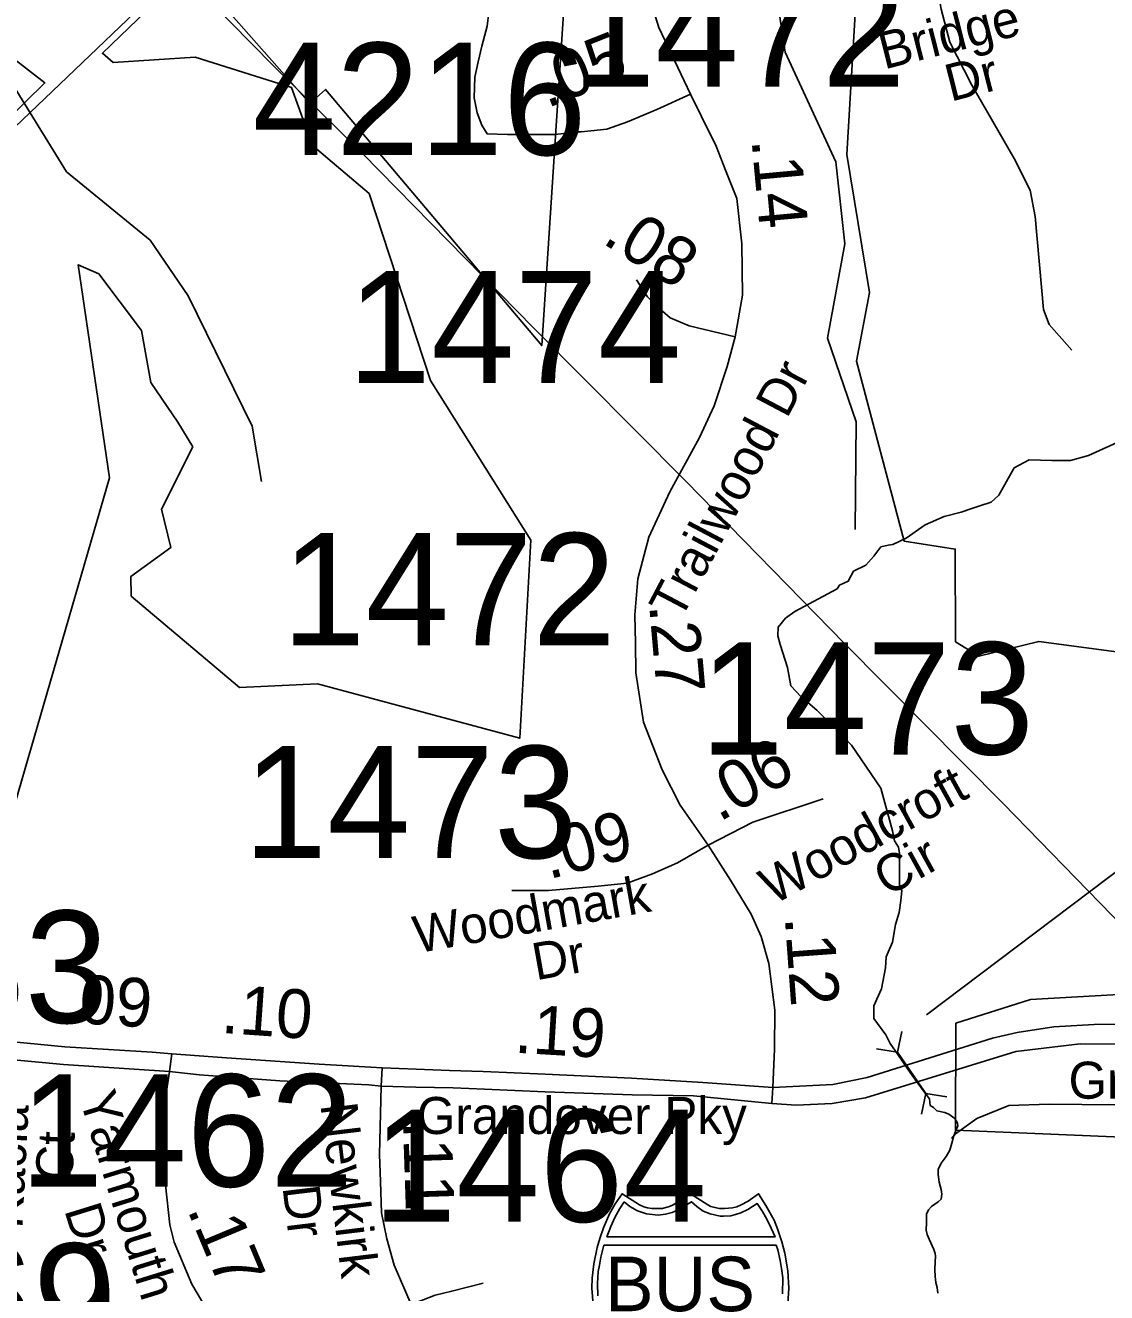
# Model space of a CAD drawing. Extents: x 1662474 to 1856135, y 779280 to 917889.
# Drawn here: x 1733452 to 1736228, y 814512 to 817764 of the extents above; entities that cross this region are included whole.
import ezdxf

# ---------------------------------------------------------------- set-up
doc = ezdxf.new("R2010")
doc.units = 0
for name, color, linetype in [('Cogo Default Point CELL', 7, 'Continuous'), ('Exist Boundary Political City Limit New', 7, 'Continuous'), ('Exist Hydrographic Creek Single Shore', 7, 'Continuous'), ('Exist Hydrographic Misc Water Feature', 7, 'Continuous'), ('Exist Road Non-System Type 51', 7, 'Continuous'), ('Exist Road Primary Interstate Shield Number Label', 7, 'Continuous'), ('Exist Road Secondary Mileage Tenths English Label', 7, 'Continuous'), ('Exist Road Secondary Structure Culvert CELL', 7, 'Continuous'), ('Exist Road Secondary Type 51 Attributed', 7, 'Continuous'), ('Exist Road Secondary Type 51 Divided Attributed', 7, 'Continuous'), ('Exist Road Secondary Type 51 Label', 7, 'Continuous'), ('Exist Utilities Electrical Transmission Line', 7, 'Continuous'), ('Exist Vertical Profile Horizontal Axis Label Major', 7, 'Continuous'), ('Map Preparation Boundary City Limit Buffer Line', 7, 'Continuous'), ('Prop DGN Element Guardrail', 7, 'Continuous'), ('Prop Roadway Culvert', 7, 'Continuous')]:
    doc.layers.add(name, color=color, linetype=linetype)

msp = doc.modelspace()

# ---------------------------------------------------------------- linework, layer by layer
at = {"layer": 'Exist Boundary Political City Limit New'}
for points in [[(1734853.5, 818096.1), (1734777.6, 816942.6), (1734222.4, 817599.6), (1734182.2, 817563.9), (1733876.4, 817911), (1733650.2, 817692.8), (1733677.5, 817669.1), (1733888.2, 817682.3), (1734135.6, 817604.8), (1734189.6, 817455.5), (1734334.8, 817332.5), (1734492.4, 816853.2), (1734749.8, 816443.2), (1734721.2, 815935.1), (1734202.4, 816075)], [(1736304.2, 816149.6), (1736053.4, 816183.6), (1735899.9, 816145.2), (1735840, 816182.7), (1735838.9, 816420.2), (1735707.9, 816441.1), (1735585.9, 816902.7), (1735619.2, 817078.5), (1735560.4, 817433), (1735594.5, 817996.6)], [(1733403.6, 817520.3), (1733502.8, 817616.6), (1733334, 817746.4)], [(1734202.4, 816075), (1734002, 816065), (1733724.4, 816299.7), (1733723.5, 816350.1), (1733825.6, 816424.2), (1733801.8, 816522.9), (1733882.2, 816682.5), (1733844, 816745.8), (1733774.6, 816847.8), (1733750.5, 816981.6), (1733641, 817126.4), (1733588.2, 817149.8), (1733668, 816603.2), (1733386.4, 815633.6)], [(1736776.2, 814890.2), (1735839.5, 814929.4), (1735841, 815203.9), (1736032.2, 815264.5), (1736575.6, 815295.3)]]:
    msp.add_lwpolyline(points, dxfattribs=at)
at = {"layer": 'Exist Hydrographic Creek Single Shore'}
for points in [[(1736273.6, 816702.6), (1736180.9, 816660.8), (1736134.5, 816647.7), (1736087, 816647.9), (1736029, 816649), (1735989.9, 816628.8), (1735951, 816558.4), (1735931, 816541.1), (1735902.1, 816531.1), (1735881.5, 816524.1), (1735853.9, 816515.1), (1735810.6, 816503.6)], [(1735810.6, 816503.6), (1735761.5, 816482.6), (1735713.2, 816448.5), (1735679.1, 816432.4), (1735667, 816430.4), (1735648.4, 816426.4), (1735630.2, 816401.8), (1735609.8, 816379.4), (1735578.2, 816363.4), (1735564.6, 816337.7), (1735542.1, 816327.8), (1735536, 816318.6), (1735427.6, 816260.3), (1735403.8, 816242.9), (1735384.9, 816219.6), (1735383.5, 816197.6), (1735390.1, 816175.5), (1735408.8, 816116.8), (1735417.1, 816069.5), (1735443.6, 816041.4), (1735484.1, 816007), (1735535, 815956.9), (1735573, 815917), (1735648.4, 815806.8), (1735677.8, 815697.3), (1735683.2, 815671.9), (1735693, 815655.1), (1735696.1, 815639.3), (1735695.6, 815559.2), (1735701.9, 815543.5), (1735699.2, 815518.8), (1735695.4, 815487.9), (1735685.6, 815457.1), (1735678, 815411.5), (1735661.8, 815374.2), (1735659.9, 815345.9), (1735650.2, 815292.3), (1735630.2, 815248), (1735630.2, 815216.2), (1735660.8, 815173.7), (1735672, 815151.6), (1735691.8, 815123.6), (1735715.9, 815088.7), (1735735, 815060.6), (1735762.2, 815024.4), (1735773, 815010.2), (1735775.1, 814992.9), (1735783.5, 814987.6), (1735791.6, 814979.2), (1735812.1, 814974.8), (1735822.4, 814970.6), (1735837.9, 814959.5), (1735845.2, 814947.4), (1735845.8, 814940.9), (1735841, 814928.6), (1735834.8, 814912.3), (1735830.2, 814895.8), (1735825.5, 814878.4), (1735815.9, 814861.9), (1735803.2, 814844.8), (1735795.6, 814828.6), (1735794.9, 814815.9), (1735797.8, 814796.2), (1735803.2, 814777.1), (1735804.5, 814765.3), (1735802.8, 814752.2), (1735795.1, 814745.1), (1735778.2, 814733.3), (1735770.4, 814724.6), (1735765.5, 814713.6), (1735764.9, 814702.8), (1735764.9, 814692.6), (1735764.4, 814672.9), (1735767.2, 814661.4), (1735772, 814649.3), (1735784.4, 814622.8), (1735787.2, 814613.1), (1735788, 814606), (1735787.5, 814591.3), (1735786.4, 814572.1), (1735787.5, 814554.3), (1735789.4, 814538.8), (1735793, 814525.7), (1735794.2, 814511.5)]]:
    msp.add_lwpolyline(points, dxfattribs=at)
at = {"layer": 'Exist Hydrographic Misc Water Feature'}
for points in [[(1735582.6, 816470.9), (1735584.6, 816746.5), (1735511.6, 816961.3), (1735555.7, 817203.3), (1735532.7, 817413.9), (1735402.7, 817695.5), (1735362.8, 817955.7), (1735380.6, 818956.4), (1735357.6, 819140.7), (1735410.7, 819507.3), (1735404.6, 819714.2), (1735283, 820139.1)], [(1734058.6, 816593.8), (1734034.6, 816735.4), (1733870.6, 817070.3), (1733772.6, 817213.4), (1733557.7, 817388.5), (1733195.6, 817976.8), (1733080.5, 818143.3), (1732923.7, 818238.4), (1732574.7, 818357.1), (1732459.6, 818526.8), (1732461.7, 818733.6), (1732597.6, 819032.8), (1732709.6, 819457.2), (1732719.6, 819598.2)], [(1735829.7, 814908.1), (1735839.7, 814920.1), (1735894.2, 814959.6), (1735976.5, 814992.8), (1736080.4, 814995.9), (1736248.6, 814994.2), (1736318.5, 814985.5), (1736382.5, 814978.9), (1736472.5, 814970.1), (1736526.4, 814965.6), (1736656.4, 814966.3), (1736748.5, 814965.5), (1736862.5, 814962.4), (1736912.3, 814951.9), (1736954.4, 814941.5), (1737092.4, 814938.2), (1737132.4, 814937.8)]]:
    msp.add_lwpolyline(points, dxfattribs=at)
at = {"layer": 'Exist Road Non-System Type 51'}
for points in [[(1734264.1, 818405.4), (1734206.1, 818281.8), (1734160.5, 818219.2), (1734040.5, 818091.2), (1733367.6, 817448.4), (1733318.2, 817400.9), (1733263.1, 817360.5), (1733208, 817327.2), (1733127.1, 817292.8), (1733044.8, 817259.4)], [(1735772, 818036.1), (1735779.9, 817941.4), (1735803.2, 817805.9), (1735825, 817720.9), (1735881.1, 817612.2), (1735989.9, 817422.2), (1736031.4, 817340.9), (1736044.1, 817273.9), (1736065.6, 817035.1), (1736080.1, 816997), (1736138.1, 816930.4)], [(1734879.5, 817491.6), (1734811.4, 817483.9), (1734689.6, 817483.9), (1734637.4, 817486.2), (1734624, 817507.8), (1734612.4, 817539.8), (1734604, 817578.6), (1734606.1, 817630.9), (1734614.5, 817670.5), (1734624.2, 817710.9), (1734637.4, 817762.1), (1734647.9, 817848.2)]]:
    msp.add_lwpolyline(points, dxfattribs=at)
at = {"layer": 'Exist Road Secondary Structure Culvert CELL'}
for p, q in [((1735701.7, 815182.4), (1735690.5, 815129.5)), ((1735637, 815137.8), (1735690.5, 815129.5)), ((1735690.5, 815129.5), (1735763.8, 815023.3)), ((1735752.6, 814970.4), (1735763.8, 815023.3)), ((1735817.2, 815015), (1735763.8, 815023.3))]:
    msp.add_line(p, q, dxfattribs=at)
at = {"layer": 'Exist Road Secondary Type 51 Attributed'}
for points in [[(1735159.4, 817587.2), (1735078.6, 817759), (1735038.9, 817886.4), (1735009.5, 818023.9), (1735002.2, 818098.9), (1735000.7, 818170.7), (1735003.7, 818222), (1735008.1, 818254.3), (1735019.8, 818296.8)], [(1735159.4, 817587.2), (1735072.9, 817548.7), (1734998, 817516.3), (1734945.1, 817497.8), (1734846.7, 817487.2)], [(1735274.6, 816965), (1735292.7, 817071.5), (1735291.7, 817203.7), (1735278.8, 817320), (1735249.5, 817392.7), (1735225.5, 817454.2), (1735188, 817530.2), (1735159.4, 817587.2)], [(1735274.6, 816965), (1735156.3, 816993.4), (1735107.1, 817013.9), (1735068.1, 817047.6), (1735049.3, 817067.2), (1735020.7, 817111.2)], [(1735205, 815660.8), (1735133.4, 815763.2), (1735086.8, 815853.6), (1735038.9, 815976.6), (1735019.1, 816103.2), (1735018.7, 816178.6), (1735017, 816251.3), (1735024.5, 816343.9), (1735052.9, 816450.6), (1735106.2, 816567.5), (1735182.6, 816706.7), (1735220.4, 816787.9), (1735253.4, 816888.5), (1735274.6, 816965)], [(1735500.5, 815779.2), (1735319.7, 815719.7), (1735205, 815660.8)], [(1735205, 815660.8), (1735126, 815615.6), (1735061.9, 815587), (1734997.3, 815563.5), (1734922.5, 815555.2), (1734794.8, 815544.4), (1734701.1, 815544.4)], [(1735370.6, 815038.6), (1735374.9, 815136.9), (1735376, 815237.1), (1735360.7, 815357), (1735341, 815426.7), (1735314.9, 815483.4), (1735262.6, 815570.5), (1735205, 815660.8)], [(1733828.7, 815125.5), (1733822.1, 815079.6)], [(1734368.1, 815089.5), (1734365.6, 815042.5)], [(1733822.1, 815079.6), (1733811.9, 815012.7), (1733807.3, 814955), (1733805, 814892.6), (1733811.9, 814788.8), (1733823.3, 814686.5), (1733834.2, 814642.4), (1733879.3, 814534.6), (1733916, 814473.3), (1733971.3, 814387.1), (1733999.1, 814331.7), (1734022.2, 814244)], [(1734365.6, 815042.5), (1734361.7, 814867.2), (1734364, 814798), (1734366.4, 814717.2), (1734380.2, 814650.2), (1734398.7, 814583.3), (1734442.6, 814481.7)], [(1735368.7, 814998), (1735370.6, 815038.6)], [(1734442.6, 814481.7), (1734469.2, 814492.7), (1734504.2, 814505.6), (1734546.6, 814516.7), (1734627.7, 814537)]]:
    msp.add_lwpolyline(points, dxfattribs=at)
at = {"layer": 'Exist Road Secondary Type 51 Divided Attributed'}
for points in [[(1735368.7, 814998), (1735430.5, 814993.4), (1735522.8, 814998), (1735608.9, 815012.6), (1735994.6, 815131), (1736160.1, 815150.5), (1736669.3, 815148.7), (1736949.7, 815159.8), (1737606.3, 815074.2), (1737728.4, 815063.9), (1737832.8, 815066.3), (1737999.8, 815091.1), (1738111.9, 815124.3), (1738969.6, 815494), (1739289.7, 815637.1), (1739598.9, 815842.3), (1739731.7, 815934.4), (1740171, 816282.2), (1740261.4, 816364.9), (1740326.3, 816428.6)], [(1736732.2, 815208.1), (1736195.8, 815200.7), (1736092.1, 815194.3), (1735998, 815179.7), (1735934.7, 815165.1), (1735612.9, 815064.5), (1735524.5, 815046.7), (1735370.6, 815038.6)], [(1733828.7, 815125.5), (1733777.7, 815129.5), (1733554.1, 815143.2), (1733359.9, 815161.9)], [(1733357.9, 815115.6), (1733550.4, 815098.3), (1733822.1, 815079.6)], [(1734368.1, 815089.5), (1734206.5, 815098.8), (1733968.9, 815115.4), (1733828.7, 815125.5)], [(1735370.6, 815038.6), (1735190.9, 815051.6), (1735007.8, 815062.6), (1734786.3, 815073.2), (1734627.1, 815079.7), (1734540.6, 815082.9), (1734455.1, 815085.8), (1734368.1, 815089.5)], [(1733822.1, 815079.6), (1733899.6, 815071.5), (1734105.8, 815055.8), (1734334.1, 815045.9), (1734365.6, 815042.5)], [(1734365.6, 815042.5), (1734454.8, 815039.6), (1734550.7, 815038), (1734630.6, 815034.8), (1734786.4, 815028.1), (1735009.6, 815020.1), (1735167.5, 815017.5), (1735368.7, 814998)]]:
    msp.add_lwpolyline(points, dxfattribs=at)
at = {"layer": 'Exist Utilities Electrical Transmission Line'}
msp.add_lwpolyline([(1733004.3, 818758.3), (1733645.3, 818111.8), (1734089, 817660.3), (1734317.5, 817435.4), (1734757.4, 816987.6), (1735147.6, 816594.3), (1735555.9, 816177.3), (1735962.2, 815767.9), (1736241.9, 815480.3), (1736581, 815130), (1736993.1, 814718.6), (1737419, 814291.1), (1738105.1, 813588.2), (1738673.1, 813012.7), (1739039.7, 812642.2), (1739695, 812293.4), (1740167.1, 812040.9), (1740576.4, 811829.4), (1741169.3, 811496.7), (1741843.4, 811123.8), (1742162.5, 810949.6), (1742398.9, 810822.7)], dxfattribs=at)
at = {"layer": 'Exist Vertical Profile Horizontal Axis Label Major'}
msp.add_lwpolyline([(1735765, 815225.1), (1736416.8, 815716.8), (1736611.3, 817329.3)], dxfattribs=at)
at = {"layer": 'Map Preparation Boundary City Limit Buffer Line'}
for points in [[(1734853.5, 818096.1), (1734777.6, 816942.6), (1734222.4, 817599.6), (1734182.2, 817563.9), (1733876.4, 817911), (1733650.2, 817692.8), (1733677.5, 817669.1), (1733888.2, 817682.3), (1734135.6, 817604.8), (1734189.6, 817455.5), (1734334.8, 817332.5), (1734492.4, 816853.2), (1734749.8, 816443.2), (1734721.2, 815935.1), (1734202.4, 816075)], [(1736304.2, 816149.6), (1736053.4, 816183.6), (1735899.9, 816145.2), (1735840, 816182.7), (1735838.9, 816420.2), (1735707.9, 816441.1), (1735585.9, 816902.7), (1735619.2, 817078.5), (1735560.4, 817433), (1735594.5, 817996.6)], [(1733403.6, 817520.3), (1733502.8, 817616.6), (1733334, 817746.4)], [(1734202.4, 816075), (1734002, 816065), (1733724.4, 816299.7), (1733723.5, 816350.1), (1733825.6, 816424.2), (1733801.8, 816522.9), (1733882.2, 816682.5), (1733844, 816745.8), (1733774.6, 816847.8), (1733750.5, 816981.6), (1733641, 817126.4), (1733588.2, 817149.8), (1733668, 816603.2), (1733386.4, 815633.6)], [(1736776.2, 814890.2), (1735839.5, 814929.4), (1735841, 815203.9), (1736032.2, 815264.5), (1736575.6, 815295.3)]]:
    msp.add_lwpolyline(points, dxfattribs=at)
at = {"layer": 'Prop Roadway Culvert'}
for points in [[(1735409.4, 814484.4), (1735411.8, 814524), (1735409.1, 814568.6), (1735401.4, 814614.1), (1735394.1, 814642.5), (1735383.1, 814676.4), (1735374.1, 814698.1), (1735353.2, 814736.5), (1735334.5, 814766.1), (1735307.3, 814746.9), (1735289.5, 814737.5), (1735278.7, 814732.6), (1735267.5, 814730.5), (1735247, 814728), (1735234.1, 814728.5), (1735222.2, 814731.3), (1735212.1, 814733.5), (1735203.8, 814737.5), (1735159.6, 814766.1), (1735115.3, 814737.5), (1735106, 814733.3), (1735096.5, 814731.3), (1735087.4, 814728.7), (1735072.2, 814728), (1735060.7, 814728.3), (1735048.8, 814730.5), (1735039.4, 814732.4), (1735028.9, 814737.5), (1734983.8, 814766.1), (1734966.1, 814740.4), (1734951.6, 814715), (1734936.2, 814679.1), (1734926.7, 814651.2), (1734919.9, 814628.4), (1734911.5, 814586.4), (1734907.2, 814549.9), (1734906.5, 814524), (1734911.2, 814459.5)], [(1734921.5, 814504), (1734920.8, 814536.1), (1734922.7, 814566.9), (1734925.7, 814583.1), (1734929.6, 814603.1), (1734937.4, 814634.1), (1735379.1, 814634.3), (1735383.7, 814622.1), (1735390.1, 814595.1), (1735393.4, 814574.3), (1735396.8, 814550.3), (1735395.6, 814509.1)]]:
    msp.add_lwpolyline(points, dxfattribs=at)
msp.add_lwpolyline([(1734989.1, 814745.4), (1734978.2, 814728.5), (1734965.5, 814705.6), (1734955.3, 814681.9), (1734945, 814655.8), (1735376.5, 814655.6), (1735366.5, 814678.1), (1735355.7, 814700.6), (1735344.5, 814721.1), (1735330.8, 814741), (1735306.6, 814725.8), (1735288.9, 814717.5), (1735274.8, 814712.6), (1735262.8, 814709.9), (1735244.2, 814708.4), (1735235.9, 814708.9), (1735209.9, 814714.8), (1735192.4, 814721.9), (1735175.7, 814733.1), (1735162.2, 814745.8), (1735128, 814725.1), (1735112.8, 814718.4), (1735095.3, 814714), (1735076.3, 814711.6), (1735046.8, 814714.8), (1735023.8, 814722.7), (1735003.9, 814733.1)], close=True, dxfattribs=at)

# ---------------------------------------------------------------- texts
at = {"layer": 'Cogo Default Point CELL'}
for s, p in [('1472', (1734854.8, 817606.5)), ('4216', (1734035.8, 817431.5)), ('1474', (1734279.6, 816846.3)), ('1472', (1734111.2, 816173.3)), ('1473', (1735184.3, 815893.2)), ('1473', (1734012.6, 815627.4)), ('1383', (1732808.7, 815204.5)), ('1462', (1733438.2, 814784.5)), ('1464', (1734344.2, 814694.2)), ('1469', (1732829.8, 814350.8))]:
    msp.add_text(s, height=288, dxfattribs=at).set_placement(p)
at = {"layer": 'Exist Road Primary Interstate Shield Number Label'}
msp.add_text('BUS', height=140, dxfattribs=at).set_placement((1734940.1, 814464.9))
at = {"layer": 'Exist Road Secondary Mileage Tenths English Label'}
for s, rotation, p in [('.14', 275.2541, (1735316.1, 817470.5)), ('.27', 275.0187, (1735053.3, 816276.9)), ('.06', 29.8725, (1735233.1, 815718.8)), ('.09', 14.8508, (1734795.6, 815572.5)), ('.12', 274.1618, (1735401.4, 815475.7))]:
    msp.add_text(s, height=125, rotation=rotation, dxfattribs=at).set_placement(p)
at = {"layer": 'Exist Road Secondary Type 51 Label'}
for s, rotation, p in [('Bridge', 14.2168, (1735656.6, 817650.8)), (' Dr', 14.2168, (1735793, 817559.5)), ('Trailwood Dr', 62.2211, (1735133.8, 816234.5)), ('Woodcroft ', 28.8245, (1735371.9, 815505.9)), ('Cir', 28.8245, (1735664.2, 815527.5)), ('Woodmark', 10.1421, (1734457.7, 815383)), (' Dr', 10.1421, (1734728.1, 815307.5)), ('Yarmouth ', 287.2077, (1733590.2, 815012.6)), ('Kacia ', 87.0806, (1733444.6, 814675.8)), ('Newkirk', 276.925, (1734209.4, 814995)), ('Ct', 87.0806, (1733572.9, 814796.7)), (' Dr', 276.925, (1734108, 814818.3)), ('Dr', 287.2077, (1733551.7, 814724.6))]:
    msp.add_text(s, height=95, rotation=rotation, dxfattribs=at).set_placement(p)
for p in [(1736129.9, 815010.1), (1734457.1, 814919.5)]:
    msp.add_text('Grandover Pky', height=95, dxfattribs=at).set_placement(p)
at = {"layer": 'Prop DGN Element Guardrail'}
for s, rotation, p in [('.05', 21.6634, (1734790.9, 817550.8)), ('.08', 328.1484, (1734929.7, 817207.1)), ('.09', 356.4938, (1733542, 815206.6)), ('.10', 355.9967, (1733953, 815179.2)), ('.19', 356.5515, (1734706, 815128.4)), ('.11', 271.9095, (1734421.4, 814952.4)), ('.17', 292.7429, (1733867, 814725.8))]:
    msp.add_text(s, height=125, rotation=rotation, dxfattribs=at).set_placement(p)

doc.saveas('drawing.dxf')
